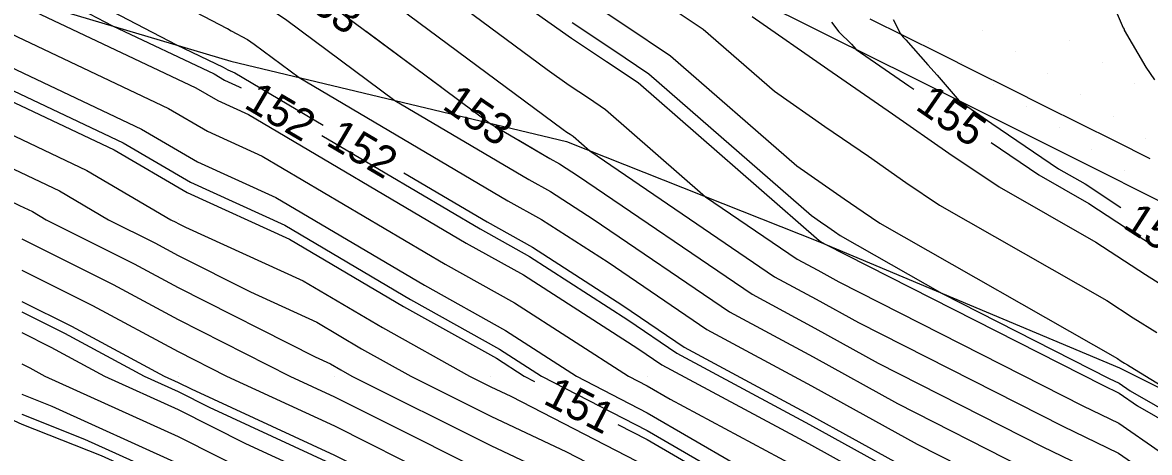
# Model space of a CAD drawing. Extents: x 2354170 to 2357230, y 866100 to 868290.
# Drawn here: x 2355470 to 2355542.1, y 867255.1 to 867282.6 of the extents above; entities that cross this region are included whole.
import ezdxf

# ---------------------------------------------------------------- set-up
doc = ezdxf.new("R2010")
doc.units = 0
for name, color, linetype in [('Default', 7, 'Continuous'), ('DTM Contours Major', 7, 'Continuous'), ('DTM Contours Major Text', 7, 'Continuous'), ('DTM Contours Minor', 7, 'Continuous'), ('DTM Contours Minor Text', 7, 'Continuous'), ('Exist DTM Breakline', 7, 'Continuous'), ('Exist DTM QL2 LIDAR Elevation Point', 7, 'Continuous'), ('Exist DTM Scan Elevation Point', 7, 'Continuous'), ('Exist Roads EOP', 7, 'Continuous'), ('PH Exist DTM Breakline', 7, 'Continuous')]:
    doc.layers.add(name, color=color, linetype=linetype)

msp = doc.modelspace()

# ---------------------------------------------------------------- linework, layer by layer
at = {"layer": 'Default'}
for points in [[(2355465.175, 867303.937), (2355470.33, 867301.079), (2355474.972, 867297.908), (2355479.299, 867295.249), (2355481.746, 867293.969), (2355481.764, 867293.96), (2355481.915, 867293.888), (2355483.419, 867292.935), (2355490.338, 867289.301), (2355493.175, 867287.336), (2355503.574, 867279.616), (2355504.985, 867278.618), (2355506.216, 867277.797), (2355507.313, 867277.062), (2355513.707, 867271.484), (2355519.568, 867267.493), (2355520.89, 867266.784), (2355522.224, 867266.046), (2355537.832, 867258.119), (2355540.139, 867257.008), (2355542.71, 867255.223)], [(2355411.247, 867298.199), (2355417.032, 867297.07), (2355419.976, 867296.861), (2355424.22, 867295.77), (2355429.976, 867294.209), (2355438.46, 867291.53), (2355439.976, 867290.906), (2355440.559, 867290.596), (2355441.588, 867290.014), (2355446.935, 867286.973), (2355449.977, 867285.738), (2355457.882, 867282.179), (2355464.957, 867279.691), (2355468.721, 867277.877), (2355475.883, 867274.488), (2355480.555, 867271.749), (2355487.094, 867268.77), (2355494.387, 867264.468), (2355500.344, 867261.15), (2355502.11, 867260.014), (2355502.765, 867259.675)], [(2355469.876, 867298.372), (2355473.745, 867295.73), (2355477.35, 867293.514), (2355482.086, 867291.038), (2355482.1, 867291.031), (2355482.219, 867290.974), (2355483.404, 867290.223), (2355488.856, 867287.36), (2355491.092, 867285.811), (2355504.608, 867275.777), (2355504.844, 867275.61), (2355505.05, 867275.472), (2355505.234, 867275.349), (2355506.305, 867274.415), (2355518.124, 867266.367), (2355520.789, 867264.936), (2355523.481, 867263.448), (2355536.56, 867256.805), (2355540.121, 867255.091), (2355544.089, 867252.336)], [(2355469.423, 867295.665), (2355472.517, 867293.552), (2355475.401, 867291.779), (2355482.426, 867288.106), (2355482.436, 867288.101), (2355482.523, 867288.06), (2355483.39, 867287.511), (2355487.374, 867285.418), (2355489.008, 867284.286), (2355496.829, 867278.48)], [(2355468.969, 867292.959), (2355471.29, 867291.374), (2355473.453, 867290.044), (2355482.766, 867285.175), (2355482.772, 867285.172), (2355482.827, 867285.146), (2355483.375, 867284.799), (2355485.893, 867283.477), (2355486.925, 867282.761), (2355493.831, 867277.635), (2355502.41, 867272.574), (2355503.784, 867271.809), (2355506.523, 867270.047), (2355515.235, 867264.114), (2355520.588, 867261.24), (2355525.993, 867258.253), (2355534.014, 867254.179), (2355540.084, 867251.256), (2355546.849, 867246.56)], [(2355468.516, 867290.252), (2355470.062, 867289.196), (2355471.504, 867288.31), (2355483.106, 867282.244), (2355483.109, 867282.243), (2355483.132, 867282.232), (2355483.36, 867282.087), (2355484.411, 867281.535), (2355484.842, 867281.237), (2355487.724, 867279.097), (2355501.073, 867271.223), (2355503.211, 867270.032), (2355507.472, 867267.291), (2355513.791, 867262.988), (2355520.488, 867259.392), (2355527.249, 867255.656), (2355532.742, 867252.866), (2355540.066, 867249.339), (2355548.229, 867243.672)], [(2355542.76, 867288.537), (2355541.637, 867288.477), (2355539.706, 867288.643), (2355539.295, 867288.595), (2355538.05, 867288.162), (2355537.872, 867287.014), (2355537.985, 867286.784), (2355539.293, 867284.934), (2355540.425, 867282.287), (2355540.471, 867282.184), (2355540.489, 867282.13), (2355541.874, 867279.773), (2355542.411, 867278.946)], [(2355469.555, 867286.575), (2355479.867, 867281.184), (2355482.855, 867279.77), (2355483.164, 867279.588), (2355483.597, 867279.391), (2355489.243, 867276.061)], [(2355498.681, 867286.32), (2355502.541, 867283.454), (2355505.125, 867281.626), (2355507.381, 867280.121), (2355509.392, 867278.775), (2355520.965, 867268.679), (2355520.992, 867268.661), (2355521.014, 867268.646), (2355521.033, 867268.632), (2355521.051, 867268.62), (2355521.353, 867268.448), (2355539.105, 867259.432), (2355540.157, 867258.925), (2355541.33, 867258.111), (2355563.255, 867245.548), (2355565.821, 867244.24), (2355568.521, 867242.701), (2355570.259, 867241.434), (2355580.546, 867234.4), (2355583.034, 867233.328)], [(2355467.609, 867284.84), (2355481.112, 867278.449), (2355482.512, 867277.628), (2355484.472, 867276.736), (2355498.399, 867268.521), (2355502.064, 867266.479), (2355509.369, 867261.779), (2355510.903, 867260.735), (2355520.287, 867255.696), (2355529.761, 867250.46), (2355530.196, 867250.239), (2355540.03, 867245.504), (2355547.94, 867240.013)], [(2355505.265, 867284.634), (2355508.547, 867282.445), (2355511.47, 867280.488), (2355519.538, 867273.451), (2355521.168, 867272.317), (2355522.567, 867271.355), (2355523.779, 867270.512), (2355524.859, 867269.781), (2355540.061, 867261.133), (2355540.296, 867260.979), (2355540.506, 867260.847), (2355540.694, 867260.729), (2355540.862, 867260.623), (2355544.83, 867258.202)], [(2355509.712, 867284.77), (2355513.549, 867282.202), (2355518.111, 867278.222), (2355521.345, 867275.973), (2355524.12, 867274.064), (2355526.524, 867272.393), (2355528.667, 867270.942), (2355539.369, 867264.854), (2355541.065, 867263.743), (2355542.572, 867262.794)], [(2355467.98, 867282.519), (2355479.369, 867277.129), (2355481.859, 867275.669), (2355485.346, 867274.08), (2355497.061, 867267.17), (2355501.491, 867264.703), (2355508.779, 867260.014), (2355509.977, 867259.395), (2355511.453, 867258.538), (2355520.186, 867253.849), (2355527.126, 867250.013), (2355529.104, 867249.14), (2355529.978, 867248.698), (2355533.054, 867246.938), (2355540.012, 867243.587), (2355545.16, 867240.013)], [(2355516.684, 867282.994), (2355521.521, 867279.628), (2355525.674, 867276.774), (2355529.269, 867274.273), (2355532.475, 867272.103), (2355538.677, 867268.575), (2355541.834, 867266.507), (2355544.639, 867264.741)], [(2355525.696, 867282.804), (2355526.171, 867281.888), (2355526.348, 867281.686), (2355526.506, 867281.507), (2355527.916, 867279.916), (2355528.512, 867279.243), (2355529.929, 867277.604), (2355532.014, 867276.154), (2355536.283, 867273.264), (2355537.985, 867272.295), (2355540.268, 867270.8)], [(2355468.351, 867280.198), (2355477.626, 867275.808), (2355481.207, 867273.709), (2355486.22, 867271.425), (2355495.724, 867265.819), (2355500.917, 867262.926), (2355505.444, 867260.014), (2355509.977, 867257.674), (2355515.56, 867254.43), (2355520.086, 867252.001), (2355523.682, 867250.013), (2355528.049, 867248.085), (2355529.978, 867247.11), (2355536.769, 867243.222), (2355539.993, 867241.669), (2355542.379, 867240.013)], [(2355458.784, 867275.78), (2355462.307, 867274.541), (2355469.833, 867270.915), (2355470.653, 867270.526), (2355471.528, 867270.014), (2355477.159, 867267.196), (2355479.977, 867265.679), (2355488.744, 867261.247), (2355489.717, 867260.804), (2355490.375, 867260.415), (2355491.096, 867260.014), (2355499.977, 867255.57), (2355508.376, 867251.615), (2355509.977, 867250.788), (2355511.311, 867250.013), (2355516.746, 867246.782), (2355519.977, 867245.567), (2355523.83, 867243.866), (2355529.978, 867240.755), (2355531.273, 867240.013), (2355539.978, 867235.515), (2355548.184, 867231.172)], [(2355469.092, 867275.556), (2355474.14, 867273.167), (2355479.519, 867270.014), (2355479.824, 867269.861), (2355479.977, 867269.779), (2355480.452, 867269.538), (2355487.969, 867266.114), (2355493.049, 867263.117), (2355498.621, 867260.014), (2355499.977, 867259.335), (2355501.26, 867258.731), (2355509.977, 867254.231), (2355517.238, 867250.013), (2355518.956, 867248.992), (2355519.977, 867248.608), (2355525.94, 867245.976), (2355529.978, 867243.932), (2355536.824, 867240.013), (2355539.978, 867238.384), (2355543.439, 867236.552)], [(2355501.771, 867275.091), (2355503.748, 867273.925), (2355504.358, 867273.585), (2355505.574, 867272.803), (2355516.679, 867265.241), (2355520.689, 867263.088), (2355524.737, 867260.851), (2355535.287, 867255.492), (2355540.102, 867253.173), (2355545.469, 867249.448), (2355556.899, 867242.898), (2355563.821, 867239.371), (2355565.597, 867238.359), (2355570.102, 867235.072), (2355574.659, 867231.957), (2355582.898, 867228.406), (2355587.9, 867224.771)], [(2355469.462, 867273.236), (2355472.397, 867271.847), (2355475.523, 867270.014), (2355478.492, 867268.528), (2355479.977, 867267.729), (2355484.598, 867265.393), (2355488.843, 867263.459), (2355491.712, 867261.766), (2355494.858, 867260.014), (2355499.977, 867257.453), (2355504.818, 867255.173), (2355509.977, 867252.51), (2355514.274, 867250.013), (2355517.851, 867247.887), (2355519.977, 867247.087), (2355524.885, 867244.921), (2355529.978, 867242.344), (2355534.049, 867240.013), (2355539.978, 867236.949), (2355546.486, 867233.505)], [(2355494.411, 867273.013), (2355499.736, 867269.872), (2355502.637, 867268.256), (2355508.42, 867264.535), (2355512.347, 867261.862), (2355520.387, 867257.544), (2355528.505, 867253.058), (2355531.469, 867251.553), (2355540.048, 867247.421), (2355549.609, 867240.785), (2355550.544, 867240.249), (2355561.821, 867234.502), (2355562.673, 867234.016), (2355568.161, 867230.013), (2355569.978, 867229.2), (2355571.769, 867228.222), (2355581.361, 867224.089)], [(2355469.977, 867268.79), (2355475.826, 867265.863), (2355479.977, 867263.629), (2355487.128, 867260.014), (2355489.977, 867258.698), (2355492.623, 867257.367), (2355499.977, 867253.688), (2355507.779, 867250.013), (2355509.332, 867249.369), (2355509.977, 867249.045), (2355515.641, 867245.677), (2355519.977, 867244.047), (2355522.776, 867242.812), (2355528.304, 867240.013), (2355529.393, 867239.429), (2355529.978, 867239.172), (2355531.56, 867238.431), (2355539.978, 867234.08), (2355547.663, 867230.013)], [(2355413.255, 867260.502), (2355419.976, 867264.245), (2355425.797, 867265.834), (2355429.976, 867267.401), (2355437.213, 867267.251), (2355439.976, 867267.605), (2355445.784, 867265.821), (2355449.977, 867265.151), (2355453.455, 867263.492), (2355459.977, 867261.371), (2355460.916, 867260.952), (2355462.961, 867260.014), (2355467.868, 867257.905), (2355469.977, 867256.947), (2355475.049, 867254.941), (2355479.977, 867252.711), (2355485.32, 867250.013), (2355488.437, 867248.473), (2355489.977, 867247.931), (2355494.058, 867245.932), (2355499.977, 867243.296), (2355502.297, 867242.333), (2355506.159, 867240.392)], [(2355469.977, 867266.791), (2355474.494, 867264.53), (2355479.977, 867261.579), (2355483.073, 867260.014), (2355489.977, 867256.825), (2355496.39, 867253.6), (2355499.977, 867251.806), (2355503.783, 867250.013), (2355508.16, 867248.196), (2355509.977, 867247.283), (2355514.536, 867244.572), (2355519.977, 867242.526), (2355521.721, 867241.757), (2355525.166, 867240.013), (2355528.297, 867238.333), (2355529.978, 867237.593), (2355534.529, 867235.462), (2355539.978, 867232.646), (2355544.953, 867230.013)], [(2355469.977, 867264.791), (2355473.161, 867263.198), (2355479.076, 867260.014), (2355479.977, 867259.606), (2355480.8, 867259.19), (2355489.977, 867254.951), (2355499.799, 867250.013), (2355499.977, 867249.934), (2355506.987, 867247.023), (2355509.977, 867245.521), (2355513.431, 867243.467), (2355519.977, 867241.006), (2355520.666, 867240.702), (2355522.027, 867240.013), (2355527.201, 867237.237), (2355529.978, 867236.015), (2355537.497, 867232.494), (2355539.978, 867231.212), (2355542.242, 867230.013), (2355544.545, 867228.833)], [(2355469.977, 867262.792), (2355471.828, 867261.865), (2355475.268, 867260.014), (2355479.977, 867257.882), (2355484.281, 867255.709), (2355489.977, 867253.078), (2355496.073, 867250.013), (2355499.977, 867248.275), (2355505.814, 867245.851), (2355509.977, 867243.759), (2355512.326, 867242.362), (2355518.574, 867240.013), (2355519.574, 867239.61), (2355519.977, 867239.429), (2355526.105, 867236.14), (2355529.978, 867234.436), (2355539.423, 867230.013), (2355539.978, 867229.763), (2355540.447, 867229.544), (2355549.978, 867224.659)], [(2355469.977, 867260.792), (2355470.496, 867260.533), (2355471.46, 867260.014), (2355479.977, 867256.158), (2355487.762, 867252.228), (2355489.977, 867251.205), (2355492.348, 867250.013), (2355499.977, 867246.615), (2355504.642, 867244.678), (2355509.977, 867241.997), (2355511.221, 867241.258), (2355514.53, 867240.013), (2355518.41, 867238.446), (2355519.977, 867237.744), (2355525.008, 867235.044), (2355529.978, 867232.858), (2355536.052, 867230.013), (2355539.978, 867228.243), (2355543.297, 867226.694)], [(2355469.977, 867258.851), (2355471.9, 867258.091), (2355479.977, 867254.434), (2355488.735, 867250.013), (2355489.566, 867249.603), (2355489.977, 867249.458), (2355491.066, 867248.925), (2355499.977, 867244.955), (2355503.469, 867243.505), (2355509.977, 867240.235), (2355510.117, 867240.153), (2355510.487, 867240.013), (2355517.247, 867237.283), (2355519.977, 867236.06), (2355523.912, 867233.948), (2355529.978, 867231.279), (2355532.681, 867230.013), (2355539.978, 867226.724), (2355546.148, 867223.843)], [(2355508.097, 867256.923), (2355509.977, 867255.952), (2355519.668, 867250.323), (2355519.985, 867250.153), (2355520.237, 867250.013), (2355526.995, 867247.031), (2355529.978, 867245.521), (2355539.599, 867240.013), (2355539.978, 867239.818), (2355540.393, 867239.598), (2355549.978, 867234.587), (2355557.159, 867230.013), (2355559.978, 867228.44), (2355562.936, 867227.055), (2355569.978, 867223.904), (2355577.103, 867220.013), (2355579.978, 867218.619), (2355582.657, 867217.334), (2355589.978, 867213.85), (2355596.533, 867210.447)]]:
    msp.add_lwpolyline(points, dxfattribs=at)
at = {"layer": 'DTM Contours Major'}
for points in [[(2355521.767, 867282.64), (2355522.241, 867282.014), (2355523.042, 867281.242), (2355523.334, 867280.9), (2355526.709, 867278.58), (2355527.032, 867278.355)], [(2355458.784, 867275.78), (2355462.307, 867274.541), (2355469.833, 867270.915), (2355470.653, 867270.526), (2355471.528, 867270.014), (2355477.159, 867267.196), (2355479.977, 867265.679), (2355488.744, 867261.247), (2355489.717, 867260.804), (2355490.375, 867260.415), (2355491.096, 867260.014), (2355499.977, 867255.57), (2355508.376, 867251.615), (2355509.977, 867250.788), (2355511.311, 867250.013), (2355516.746, 867246.782), (2355519.977, 867245.567), (2355523.83, 867243.866), (2355529.978, 867240.755), (2355531.273, 867240.013), (2355539.978, 867235.515), (2355548.184, 867231.172)], [(2355531.965, 867274.94), (2355535.013, 867272.877), (2355538.215, 867271.055), (2355542.346, 867268.349)]]:
    msp.add_lwpolyline(points, dxfattribs=at)
at = {"layer": 'DTM Contours Minor'}
for points in [[(2355468.906, 867285.997), (2355475.776, 867282.405), (2355482.274, 867279.33), (2355482.947, 867278.935), (2355483.889, 867278.506), (2355483.999, 867278.441)], [(2355505.172, 867282.628), (2355507.77, 867280.896), (2355510.085, 867279.346), (2355520.49, 867270.27), (2355521.05, 867269.88), (2355521.532, 867269.549), (2355521.948, 867269.259), (2355522.32, 867269.007), (2355528.832, 867265.303), (2355539.529, 867259.87), (2355540.163, 867259.564), (2355540.87, 867259.074), (2355563.961, 867245.842)], [(2355492.011, 867282.057), (2355499.938, 867276.172), (2355503.748, 867273.925), (2355504.358, 867273.585), (2355505.574, 867272.803), (2355516.679, 867265.241), (2355520.689, 867263.088), (2355524.737, 867260.851), (2355535.287, 867255.492), (2355540.102, 867253.173), (2355545.469, 867249.448)], [(2355468.598, 867278.651), (2355476.464, 867274.928), (2355480.772, 867272.402), (2355486.803, 867269.655), (2355494.832, 867264.919), (2355500.535, 867261.742), (2355503.221, 867260.014), (2355509.977, 867256.526), (2355518.299, 867251.692), (2355520.018, 867250.769), (2355521.385, 867250.013), (2355527.346, 867247.382), (2355529.978, 867246.051), (2355539.245, 867240.746), (2355539.981, 867240.391), (2355540.526, 867240.013), (2355549.978, 867235.071)], [(2355489.167, 867275.392), (2355499.29, 867269.422), (2355502.446, 867267.664), (2355508.737, 867263.616), (2355511.865, 867261.486), (2355520.354, 867256.928), (2355528.924, 867252.192), (2355531.045, 867251.115), (2355540.042, 867246.782), (2355549.794, 867240.013)], [(2355469.977, 867264.125), (2355472.717, 867262.754), (2355477.807, 867260.014), (2355479.977, 867259.031), (2355481.96, 867258.03), (2355489.977, 867254.327), (2355498.557, 867250.013), (2355499.977, 867249.381), (2355506.596, 867246.632), (2355509.977, 867244.934), (2355513.063, 867243.099), (2355519.977, 867240.499), (2355520.314, 867240.35), (2355520.981, 867240.013), (2355526.835, 867236.871), (2355529.978, 867235.489), (2355538.487, 867231.504), (2355539.978, 867230.734), (2355541.339, 867230.013), (2355549.978, 867225.585)], [(2355469.977, 867257.581), (2355473.999, 867255.991), (2355479.977, 867253.285), (2355486.458, 867250.013), (2355488.813, 867248.85), (2355489.977, 867248.44), (2355493.061, 867246.93), (2355499.977, 867243.849), (2355502.687, 867242.724), (2355508.082, 867240.013), (2355509.364, 867239.4), (2355509.977, 867239.13), (2355516.472, 867236.508), (2355519.977, 867234.937), (2355523.181, 867233.217), (2355529.978, 867230.227), (2355530.433, 867230.013), (2355539.978, 867225.71), (2355548.048, 867221.943)]]:
    msp.add_lwpolyline(points, dxfattribs=at)
at = {"layer": 'Exist DTM Breakline'}
msp.add_lwpolyline([(2355524.221, 867282.859), (2355526.459, 867281.744), (2355528.696, 867280.629), (2355530.933, 867279.513), (2355533.17, 867278.396), (2355535.407, 867277.279), (2355537.643, 867276.161), (2355539.879, 867275.043), (2355542.115, 867273.925)], dxfattribs=at)
at = {"layer": 'Exist DTM QL2 LIDAR Elevation Point'}
for p, q in [((2355479.977, 867270.014), (2355479.977, 867270.014)), ((2355479.977, 867260.014), (2355479.977, 867260.014)), ((2355489.977, 867260.014), (2355489.977, 867260.014)), ((2355499.977, 867260.014), (2355499.977, 867260.014)), ((2355509.977, 867260.014), (2355509.977, 867260.014))]:
    msp.add_line(p, q, dxfattribs=at)
at = {"layer": 'Exist DTM Scan Elevation Point'}
for p, q in [((2355522.424, 867282.091), (2355522.424, 867282.091)), ((2355531.438, 867282.123), (2355531.438, 867282.123)), ((2355540.452, 867282.154), (2355540.452, 867282.154)), ((2355527.973, 867281.417), (2355527.973, 867281.417)), ((2355536.987, 867281.449), (2355536.987, 867281.449)), ((2355524.509, 867280.712), (2355524.509, 867280.712)), ((2355533.523, 867280.743), (2355533.523, 867280.743)), ((2355530.058, 867280.038), (2355530.058, 867280.038)), ((2355539.072, 867280.07), (2355539.072, 867280.07)), ((2355535.608, 867279.364), (2355535.608, 867279.364)), ((2355532.143, 867278.658), (2355532.143, 867278.658)), ((2355537.693, 867277.985), (2355537.693, 867277.985)), ((2355541.157, 867278.69), (2355541.157, 867278.69)), ((2355534.228, 867277.279), (2355534.228, 867277.279)), ((2355539.778, 867276.605), (2355539.778, 867276.605)), ((2355536.313, 867275.9), (2355536.313, 867275.9)), ((2355541.863, 867275.226), (2355541.863, 867275.226)), ((2355538.398, 867274.52), (2355538.398, 867274.52)), ((2355540.483, 867273.141), (2355540.483, 867273.141))]:
    msp.add_line(p, q, dxfattribs=at)
at = {"layer": 'Exist Roads EOP'}
msp.add_lwpolyline([(2355607.216, 867238.324), (2355602.08, 867241.424), (2355596.769, 867244.215), (2355591.409, 867246.912), (2355586.05, 867249.61), (2355580.691, 867252.309), (2355575.331, 867255.004), (2355569.966, 867257.691), (2355564.592, 867260.359), (2355559.21, 867263.012), (2355553.83, 867265.668), (2355548.457, 867268.338), (2355543.089, 867271.018), (2355537.723, 867273.703), (2355532.358, 867276.389), (2355526.992, 867279.073), (2355521.624, 867281.754), (2355516.254, 867284.431), (2355510.881, 867287.101), (2355505.505, 867289.765), (2355500.126, 867292.423), (2355494.742, 867295.071), (2355489.347, 867297.698), (2355489.144, 867297.796)], dxfattribs=at)
at = {"layer": 'PH Exist DTM Breakline'}
msp.add_lwpolyline([(2355467.609, 867284.843), (2355483.349, 867280.144), (2355504.816, 867275.004), (2355520.989, 867268.602), (2355540.172, 867260.533), (2355570.357, 867245.428), (2355585.733, 867236.554), (2355602.467, 867227.909), (2355608.505, 867224.137), (2355611.768, 867221.035), (2355613.044, 867220.414), (2355618.944, 867221.407)], dxfattribs=at)

# ---------------------------------------------------------------- texts
at = {"layer": 'Default'}
for s, rotation, p in [('153', 325.55765, (2355496.795, 867277.154)), ('152', 329.46702, (2355489.359, 867274.832)), ('155', 327.33271, (2355540.324, 867269.546)), ('151', 332.69715, (2355503.251, 867258.299))]:
    msp.add_text(s, height=2, rotation=rotation, dxfattribs=at).set_placement(p)
at = {"layer": 'DTM Contours Major Text'}
msp.add_text('155', height=2, rotation=325.30752, dxfattribs=at).set_placement((2355527.055, 867277.115))
at = {"layer": 'DTM Contours Minor Text'}
for s, rotation, p in [('153', 324.43222, (2355487.17, 867284.355)), ('152', 329.46702, (2355484.115, 867277.211))]:
    msp.add_text(s, height=2, rotation=rotation, dxfattribs=at).set_placement(p)

doc.saveas('drawing.dxf')
